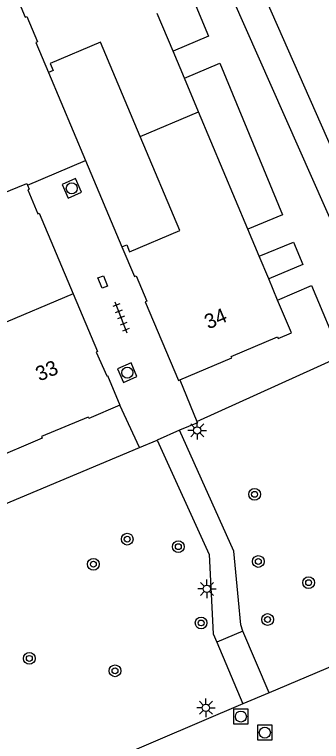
# Model space of a CAD drawing. Extents: x 132994 to 136000, y 393499 to 395512.
# Drawn here: x 134589.92 to 134610.8, y 394895.35 to 394944.72 of the extents above; entities that cross this region are included whole.
import ezdxf

# ---------------------------------------------------------------- set-up
doc = ezdxf.new("R2010")
doc.units = 0
for name, color, linetype in [('gg-afsc-muur', 7, 'Continuous'), ('gg-anno-huisnummerreeks BGT', 7, 'Continuous'), ('gg-bbg-hoofdgebouw', 7, 'Continuous'), ('gg-bbg-tussenscheiding', 7, 'Continuous'), ('gg-knt-verharding', 7, 'Continuous'), ('gg-knt-verharding nz', 7, 'Continuous'), ('gt-grn-groengrens', 7, 'Continuous'), ('gt-grn-weggrens', 7, 'Continuous'), ('gt-symb-boom', 7, 'Continuous'), ('gt-symb-kolk center center', 7, 'Continuous'), ('gt-symb-lichtmast', 7, 'Continuous'), ('gt-symb-rioolschacht', 7, 'Continuous'), ('gt-symb-tegel verharding', 7, 'Continuous')]:
    doc.layers.add(name, color=color, linetype=linetype)

# ---------------------------------------------------------------- blocks, each defined once
blk = doc.blocks.new('gt0-KOLKCC')
at = {"layer": 'gt-symb-kolk center center'}
blk.add_lwpolyline([(-0.375, 0.2), (0.375, 0.2), (0.375, -0.2), (-0.375, -0.2)], close=True, dxfattribs=at)
blk = doc.blocks.new('gt0-RS')
at = {"layer": 'gt-symb-rioolschacht'}
blk.add_lwpolyline([(-0.5, -0.5), (0.5, -0.5), (0.5, 0.5), (-0.5, 0.5)], close=True, dxfattribs=at)
blk.add_circle((0, 0), 0.375, dxfattribs=at)
blk = doc.blocks.new('gt0-TEG1')
at = {"layer": 'gt-symb-tegel verharding'}
for p, q in [((-1.125, 0), (1.125, 0)), ((-0.9, -0.25), (-0.9, 0.25)), ((-0.45, -0.25), (-0.45, 0.25)), ((0, -0.25), (0, 0.25)), ((0.45, -0.25), (0.45, 0.25)), ((0.9, -0.25), (0.9, 0.25))]:
    blk.add_line(p, q, dxfattribs=at)
blk = doc.blocks.new('gt0-BOOM')
at = {"layer": 'gt-symb-boom'}
for radius in [0.4, 0.2]:
    blk.add_circle((0, 0), radius, dxfattribs=at)
blk = doc.blocks.new('gt0-LMAST')
at = {"layer": 'gt-symb-lichtmast'}
for p, q in [((-0.005, 0.246), (-0.005, 0.621)), ((-0.182, 0.173), (-0.447, 0.438)), ((0.172, 0.173), (0.437, 0.438)), ((-0.255, -0.004), (-0.63, -0.004)), ((-0.182, -0.181), (-0.447, -0.446)), ((-0.005, -0.254), (-0.005, -0.629)), ((0.437, -0.446), (0.172, -0.181)), ((0.245, -0.004), (0.62, -0.004))]:
    blk.add_line(p, q, dxfattribs=at)
blk.add_circle((-0.005, -0.004), 0.25, dxfattribs=at)

msp = doc.modelspace()

# ---------------------------------------------------------------- linework, layer by layer
at = {"layer": 'gg-afsc-muur'}
for p, q in [((134592.237, 394940.788), (134594.756, 394934.815)), ((134594.756, 394934.815), (134597.229, 394928.954))]:
    msp.add_line(p, q, dxfattribs=at)
at = {"layer": 'gg-bbg-hoofdgebouw'}
for p, q in [((134600.71, 394942.231), (134599.629, 394944.803)), ((134601.479, 394940.403), (134600.71, 394942.231)), ((134602.437, 394938.123), (134601.479, 394940.403)), ((134605.793, 394930.139), (134602.437, 394938.123)), ((134606.564, 394928.305), (134605.793, 394930.139)), ((134607.208, 394926.772), (134606.564, 394928.305)), ((134607.816, 394925.326), (134607.208, 394926.772))]:
    msp.add_line(p, q, dxfattribs=at)
for points in [[(134588.624, 394949.975), (134588.412, 394949.885), (134590.651, 394944.553), (134590.762, 394944.599), (134591.482, 394942.872), (134591.368, 394942.83), (134592.237, 394940.788)], [(134598.47, 394936.447), (134595.767, 394942.841), (134592.348, 394941.4), (134592.55, 394940.921), (134592.237, 394940.788)], [(134597.229, 394928.954), (134597.552, 394929.09), (134597.753, 394928.611), (134601.172, 394930.052), (134598.47, 394936.447)], [(134589.047, 394932.543), (134590.753, 394933.255), (134590.804, 394933.136)], [(134590.804, 394933.136), (134590.922, 394932.861), (134590.821, 394932.818), (134591.505, 394931.195), (134591.602, 394931.244), (134593.917, 394925.755)], [(134597.229, 394928.954), (134598.082, 394926.929), (134598.193, 394926.976), (134598.916, 394925.248), (134598.808, 394925.199), (134601.065, 394919.872), (134601.161, 394919.912)], [(134593.917, 394925.755), (134595.569, 394921.839), (134595.468, 394921.796), (134596.207, 394920.192), (134596.255, 394920.215), (134597.097, 394918.188)], [(134601.161, 394919.912), (134604.705, 394921.398), (134604.662, 394921.499), (134607.813, 394922.829), (134607.859, 394922.726), (134608.75, 394923.105), (134607.816, 394925.326)], [(134597.097, 394918.188), (134594.969, 394917.28), (134594.926, 394917.381), (134591.763, 394916.06), (134591.804, 394915.959), (134588.17, 394914.421)]]:
    msp.add_lwpolyline(points, dxfattribs=at)
at = {"layer": 'gg-bbg-tussenscheiding'}
for p, q in [((134598.47, 394936.447), (134602.437, 394938.123)), ((134593.917, 394925.755), (134578.924, 394919.437))]:
    msp.add_line(p, q, dxfattribs=at)
at = {"layer": 'gg-knt-verharding'}
for p, q in [((134590.804, 394933.136), (134594.756, 394934.815)), ((134601.161, 394919.912), (134602.319, 394917.091)), ((134601.144, 394916.488), (134599.635, 394915.825)), ((134598.427, 394915.317), (134599.635, 394915.825)), ((134567.643, 394902.383), (134598.427, 394915.317)), ((134607.239, 394898.651), (134605.461, 394902.842)), ((134603.673, 394902.1), (134605.457, 394897.895)), ((134611.681, 394900.537), (134607.239, 394898.651)), ((134607.239, 394898.651), (134605.457, 394897.895)), ((134605.457, 394897.895), (134595.452, 394893.648))]:
    msp.add_line(p, q, dxfattribs=at)
for points in [[(134602.319, 394917.091), (134602.36, 394916.991), (134601.144, 394916.488)], [(134605.146, 394904.954), (134604.835, 394908.268), (134601.144, 394916.488)], [(134599.635, 394915.825), (134603.158, 394908.047), (134603.432, 394902.656), (134603.673, 394902.1)], [(134605.461, 394902.842), (134605.305, 394903.26), (134605.146, 394904.954)]]:
    msp.add_lwpolyline(points, dxfattribs=at)
at = {"layer": 'gg-knt-verharding nz'}
msp.add_line((134605.461, 394902.842), (134603.673, 394902.1), dxfattribs=at)
at = {"layer": 'gt-grn-groengrens'}
for p, q in [((134614.941, 394922.799), (134604.285, 394946.894)), ((134602.319, 394917.091), (134612.132, 394921.529))]:
    msp.add_line(p, q, dxfattribs=at)
for points in [[(134591.288, 394981.359), (134616.754, 394923.684), (134626.169, 394916.976), (134634.666, 394920.796)], [(134602.033, 394945.883), (134603.124, 394943.246), (134600.71, 394942.231)], [(134601.479, 394940.403), (134603.882, 394941.413), (134608.144, 394931.112), (134605.793, 394930.139)], [(134606.564, 394928.305), (134608.904, 394929.273), (134609.534, 394927.749), (134607.208, 394926.772)], [(134607.816, 394925.326), (134610.128, 394926.315), (134612.132, 394921.529)]]:
    msp.add_lwpolyline(points, dxfattribs=at)
at = {"layer": 'gt-grn-weggrens'}
msp.add_line((134598.427, 394915.317), (134597.097, 394918.188), dxfattribs=at)

# ---------------------------------------------------------------- block references
at = {"layer": 'gt-symb-boom'}
for p in [(134606.25, 394912.136), (134597.589, 394909.09), (134601.062, 394908.579), (134595.287, 394907.386), (134606.503, 394907.575), (134609.923, 394906.135), (134602.613, 394903.399), (134607.133, 394903.632), (134590.932, 394900.99), (134596.759, 394900.148)]:
    msp.add_blockref('gt0-BOOM', p, dxfattribs=at)
at = {"layer": 'gt-symb-kolk center center', "rotation": 111.71629047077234}
msp.add_blockref('gt0-KOLKCC', (134595.924, 394926.555), dxfattribs=at)
at = {"layer": 'gt-symb-lichtmast'}
for p in [(134602.351, 394916.482), (134603.01, 394905.719), (134602.944, 394897.639)]:
    msp.add_blockref('gt0-LMAST', p, dxfattribs=at)
at = {"layer": 'gt-symb-rioolschacht'}
for p, rotation in [((134593.82, 394932.919), 114.20684398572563), ((134597.594, 394920.399), 23.64250165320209)]:
    msp.add_blockref('gt0-RS', p, dxfattribs=dict(at, rotation=rotation))
for p in [(134605.317, 394897.04), (134606.945, 394895.951)]:
    msp.add_blockref('gt0-RS', p, dxfattribs=at)
at = {"layer": 'gt-symb-tegel verharding', "rotation": 111.09921224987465}
msp.add_blockref('gt0-TEG1', (134597.171, 394924.138), dxfattribs=at)

# ---------------------------------------------------------------- texts
at = {"layer": 'gg-anno-huisnummerreeks BGT'}
for s, rotation, p in [('34', 23, (134603.1, 394923.33)), ('33', 22.6, (134591.615, 394919.792))]:
    msp.add_text(s, height=1, rotation=rotation, dxfattribs=at).set_placement(p)

doc.saveas('drawing.dxf')
